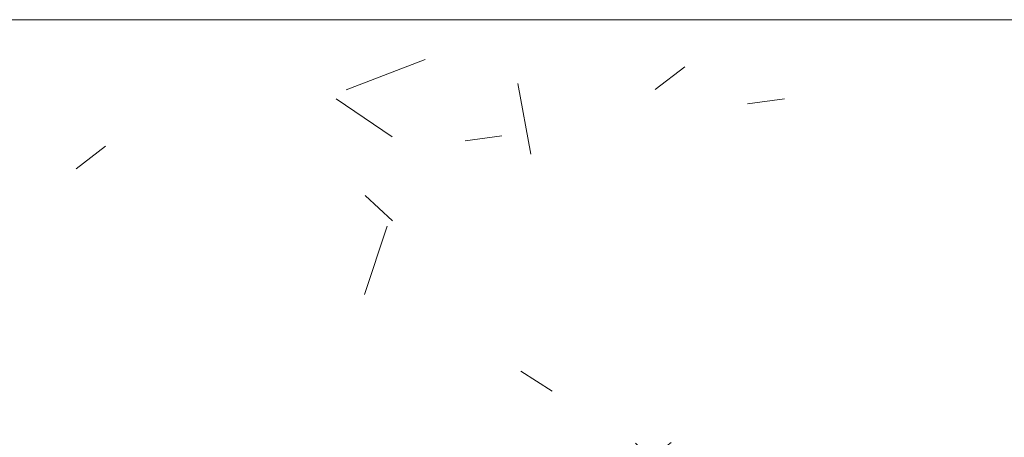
# Model space of a CAD drawing. Header units: millimetres. Extents: x 5980700 to 6194397, y -12939 to 2351883.
# Tile 389 of 587: x 6089505 to 6089726, y 26 to 120. Entities that reach past the tile are written whole.
import ezdxf

# ---------------------------------------------------------------- set-up
doc = ezdxf.new("R2010")
doc.units = ezdxf.units.MM
doc.layers.add('A-FLOR', color=192, linetype='Continuous', lineweight=18)
doc.layers.add('A-FLOR-PATT', color=8, linetype='Continuous', lineweight=18)

# ---------------------------------------------------------------- blocks, each defined once
blk = doc.blocks.new('BE-PMSa-MOD-ARQ-CONEXAODOFUTURO-EX-000-R_rvt-2-PLANTA DE CAIMENTO DE PISOS - 1 PAV_')
at = {"layer": 'A-FLOR-PATT', "lineweight": 5}
h = blk.add_hatch(dxfattribs=at)
h.set_pattern_fill('FP_192', color=71, style=0, pattern_type=2)
h.set_pattern_definition([(90, (-2708.615, 514.159), (-450, 2.755455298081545e-14), []), (180, (-2708.615, 514.159), (-5.510910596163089e-14, -450), [])])
h.paths.add_polyline_path([(-3061.114845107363, 120.3896399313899), (-3051.114845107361, 120.3896399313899), (-3051.114845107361, 760.3896399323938), (-3061.114845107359, 760.3896399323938), (-3061.114845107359, 771.3896399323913), (-3081.11991173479, 771.3896399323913), (-3081.11991173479, 660.3896399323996), (-3100.119911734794, 660.3896399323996), (-3100.119911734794, 790.3896399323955), (-3061.114845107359, 790.3896399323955), (-3061.114845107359, 800.3896399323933), (-3051.114845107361, 800.3896399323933), (-3051.114845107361, 840.3896399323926), (-3021.114845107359, 840.3896399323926), (-3021.114845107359, 800.3896399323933), (-3011.114845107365, 800.3896399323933), (-3011.114845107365, 790.3896399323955), (-2972.10977847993, 790.3896399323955), (-2972.10977847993, 660.3896399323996), (-2991.10977847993, 660.3896399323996), (-2992.114845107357, 771.3896399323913), (-3011.114845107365, 771.3896399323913), (-3011.114845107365, 760.3896399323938), (-3021.114845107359, 760.3896399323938), (-3021.114845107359, 120.3896399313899), (-2321.114845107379, 120.38963993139), (-2321.114845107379, 135.3896399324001), (-2271.114845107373, 135.3896399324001), (-2271.114845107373, 120.3896399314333), (-1788.614845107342, 120.3896399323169), (-1788.614845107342, 1828.640541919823), (-3156.11484510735, 1828.640541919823), (-3156.11484510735, 120.3896399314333), (-3111.11484510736, 120.3896399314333), (-3111.11484510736, 135.3896399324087), (-3061.114845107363, 135.3896399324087)])
h.paths.add_polyline_path([(-2385.405754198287, 1209.818154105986), (-2494.67406530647, 1210.968425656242), (-2513.441901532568, 1213.826982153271), (-2533.617734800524, 1219.299263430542), (-2552.767718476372, 1227.020742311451), (-2572.598511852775, 1237.934278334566), (-2596.182046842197, 1256.218682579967), (-2611.756813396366, 1272.471553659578), (-2623.984628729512, 1288.809522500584), (-2634.924497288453, 1307.873240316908), (-2642.997398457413, 1326.996886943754), (-2648.820865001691, 1346.916379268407), (-2653.364776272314, 1385.486267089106), (-2652.214504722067, 1799.158994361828), (-1932.864913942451, 1798.111721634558), (-1934.015185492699, 1368.508865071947), (-1936.873741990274, 1349.741028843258), (-1942.346023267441, 1329.565195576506), (-1950.067502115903, 1310.415211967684), (-1960.981038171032, 1290.584418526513), (-1979.476394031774, 1266.776786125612), (-1995.518314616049, 1251.426116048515), (-2011.856290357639, 1239.198296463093), (-2030.920000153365, 1228.258433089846), (-2050.043646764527, 1220.18553192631), (-2069.963139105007, 1214.362065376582), (-2108.533026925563, 1209.818154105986), (-2301.77352173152, 1209.818154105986)])
h.paths.add_polyline_path([(-2477.696663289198, 1215.248329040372), (-2478.707222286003, 1215.869540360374), (-2481.621891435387, 1215.495511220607)])
h.paths.add_polyline_path([(-2477.696663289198, 1217.373753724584), (-2477.696663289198, 1217.922630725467), (-2478.601607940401, 1217.418295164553)])
h.paths.add_polyline_path([(-2477.696663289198, 1216.522428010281), (-2477.696663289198, 1217.373753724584), (-2481.267902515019, 1216.640651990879)])
h.paths.add_polyline_path([(-2486.166268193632, 1217.790628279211), (-2488.743123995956, 1218.204088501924), (-2487.626071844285, 1217.86247991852)])
h.paths.add_polyline_path([(-2082.560126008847, 1219.247246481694), (-2063.880831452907, 1223.351276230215), (-2077.389146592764, 1220.869054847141), (-2082.446150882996, 1219.285498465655)])
h.paths.add_polyline_path([(-2600.209048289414, 1270.129862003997), (-2610.318473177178, 1282.855912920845), (-2606.494505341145, 1277.552102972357), (-2600.230697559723, 1270.153270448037)])
h.paths.add_polyline_path([(-2585.479272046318, 1256.261601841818), (-2596.365847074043, 1267.143696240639), (-2593.660653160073, 1263.568418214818), (-2585.645466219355, 1256.402757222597)])
h.paths.add_polyline_path([(-2569.213826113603, 1244.238721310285), (-2581.107200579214, 1253.625674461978), (-2578.064582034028, 1250.457326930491), (-2569.933853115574, 1244.717610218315)])
h.paths.add_polyline_path([(-2542.382742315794, 1230.109776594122), (-2555.567367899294, 1237.116035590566), (-2554.304913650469, 1235.563275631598), (-2542.885728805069, 1230.326467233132)])
h.paths.add_polyline_path([(-2034.649451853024, 1234.303316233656), (-2019.671442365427, 1243.056734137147), (-2030.856846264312, 1236.97880872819), (-2034.105931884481, 1234.686742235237)])
h.paths.add_polyline_path([(-2053.302534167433, 1226.502938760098), (-2037.770522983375, 1233.315533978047), (-2049.805317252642, 1228.430575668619), (-2053.035444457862, 1226.650156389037)])
h.paths.add_polyline_path([(-2029.460233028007, 1236.110069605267), (-2021.413321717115, 1240.785904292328), (-2029.442440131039, 1236.119169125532)])
h.paths.add_polyline_path([(-1985.740838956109, 1329.465160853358), (-1983.190975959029, 1331.20294935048), (-1984.448311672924, 1330.230550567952), (-1985.55232971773, 1329.576789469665)])
h.paths.add_polyline_path([(-1986.011866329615, 1323.496216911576), (-1985.196751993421, 1322.730366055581), (-1986.094555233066, 1322.739353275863)])
h.paths.add_polyline_path([(-1999.17087410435, 1303.194681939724), (-1997.2370520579, 1300.723855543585), (-2002.359454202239, 1298.686025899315), (-1999.489666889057, 1302.83380980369)])
h.paths.add_polyline_path([(-2010.217714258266, 1292.558936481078), (-2014.480092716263, 1289.727775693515), (-2013.238608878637, 1288.302829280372), (-2009.70505890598, 1291.768410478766)])
h.paths.add_polyline_path([(-2016.934354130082, 1285.736636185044), (-2017.839468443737, 1287.106963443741), (-2019.880274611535, 1286.699588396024), (-2018.839280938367, 1285.290387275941), (-2017.120664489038, 1285.692991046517)])
h.paths.add_polyline_path([(-2037.197033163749, 1267.560721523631), (-2042.49597852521, 1264.949931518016), (-2041.044355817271, 1267.323389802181), (-2038.819816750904, 1267.917308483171)])
h.paths.add_polyline_path([(-2045.098100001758, 1270.695217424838), (-2042.49597852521, 1275.057467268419), (-2045.439065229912, 1274.271782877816), (-2048.551302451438, 1273.278130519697), (-2047.090147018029, 1272.794656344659), (-2045.439065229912, 1271.561042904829)])
h.paths.add_polyline_path([(-2065.298357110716, 1261.472472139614), (-2067.027447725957, 1260.090729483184), (-2065.354163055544, 1260.351172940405)])
h.paths.add_polyline_path([(-2062.822545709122, 1266.350255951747), (-2057.822252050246, 1267.765776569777), (-2057.822252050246, 1268.574891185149), (-2058.395226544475, 1269.868988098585), (-2054.520052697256, 1273.640267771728), (-2055.220535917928, 1274.239021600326), (-2056.343306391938, 1275.32056883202), (-2060.645077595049, 1271.268401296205), (-2059.537463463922, 1271.063836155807), (-2062.755643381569, 1266.549115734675)])
h.paths.add_polyline_path([(-2066.024810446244, 1265.245595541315), (-2066.024810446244, 1262.900282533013), (-2067.027447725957, 1262.003603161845), (-2065.203360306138, 1261.534719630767), (-2062.104395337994, 1264.616876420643), (-2063.351178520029, 1265.245595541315), (-2063.711326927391, 1266.043659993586), (-2065.550969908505, 1265.40905263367)])
h.paths.add_polyline_path([(-2065.210598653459, 1267.274529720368), (-2065.210598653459, 1269.687649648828), (-2068.749299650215, 1267.835220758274), (-2065.550969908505, 1267.328459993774)])
h.paths.add_polyline_path([(-2076.352072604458, 1260.868781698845), (-2072.182003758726, 1260.868781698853), (-2070.411218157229, 1263.783445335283), (-2065.210598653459, 1267.274529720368), (-2068.45025263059, 1266.678302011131), (-2068.749299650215, 1267.835220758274), (-2076.311618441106, 1262.787586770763), (-2076.092766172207, 1262.695778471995)])
h.paths.add_polyline_path([(-2101.257883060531, 1242.108587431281), (-2074.989097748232, 1246.259658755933), (-2051.282296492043, 1254.553749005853), (-2037.754781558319, 1261.220955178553), (-2020.310723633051, 1272.991598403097), (-2005.490591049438, 1286.285470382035), (-1997.699132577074, 1295.230027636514), (-1986.238142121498, 1311.600876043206), (-1977.995940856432, 1327.272039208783), (-1971.469536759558, 1345.134692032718), (-1967.4985743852, 1362.201384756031), (-1965.742905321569, 1378.284486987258), (-1966.86839724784, 1378.118265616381), (-1969.205306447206, 1369.156972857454), (-1968.456233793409, 1368.065475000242), (-1970.604800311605, 1364.285350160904), (-1971.583910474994, 1364.144090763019), (-1974.169945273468, 1358.451519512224), (-1977.714465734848, 1353.075655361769), (-1976.676781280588, 1351.715792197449), (-1972.617144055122, 1355.947862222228), (-1971.794189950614, 1355.661244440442), (-1969.781314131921, 1358.386849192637), (-1973.358730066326, 1349.986799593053), (-1973.358730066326, 1349.742312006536), (-1972.745116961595, 1348.620988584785), (-1976.191948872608, 1339.06831262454), (-1979.134245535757, 1335.099132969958), (-1981.095831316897, 1334.169196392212), (-1981.095831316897, 1339.256395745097), (-1982.042071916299, 1339.40947422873), (-1984.300262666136, 1336.763749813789), (-1986.248129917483, 1334.071764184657), (-1985.315838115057, 1333.637814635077), (-1984.458201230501, 1333.637814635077), (-1986.217635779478, 1330.959531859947), (-1989.781597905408, 1328.576218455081), (-1989.337710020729, 1325.45135236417), (-1985.993920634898, 1329.154876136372), (-1985.55232971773, 1328.404820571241), (-1986.175633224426, 1325.584541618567), (-1984.448311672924, 1327.637175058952), (-1983.531970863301, 1326.957940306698), (-1988.300257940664, 1322.275104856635), (-1989.781597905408, 1322.489197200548), (-1990.669972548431, 1322.081489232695), (-1993.670908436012, 1317.650989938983), (-1995.866106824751, 1316.820626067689), (-1995.866106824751, 1314.112330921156), (-1991.567297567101, 1315.625908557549), (-1988.781726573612, 1317.560638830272), (-1991.573527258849, 1313.959319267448), (-1991.576189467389, 1312.592637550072), (-1997.193717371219, 1304.792685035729), (-2006.969637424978, 1297.111660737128), (-2010.998278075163, 1296.87058749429), (-2011.283304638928, 1294.929710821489), (-2014.009268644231, 1293.674927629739), (-2009.318441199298, 1293.039932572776), (-2006.961267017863, 1294.112457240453), (-2005.775437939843, 1293.583724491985), (-2005.775437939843, 1291.518149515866), (-2004.777982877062, 1291.768410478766), (-2007.007336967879, 1288.677704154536), (-2009.318441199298, 1288.266765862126), (-2012.037773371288, 1288.522634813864), (-2013.672997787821, 1287.160244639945), (-2014.026177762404, 1286.231266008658), (-2018.839280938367, 1284.283823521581), (-2019.861647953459, 1282.710133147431), (-2017.839468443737, 1282.540732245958), (-2013.949506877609, 1283.907405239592), (-2014.014366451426, 1281.164908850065), (-2015.090040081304, 1280.328357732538), (-2026.025034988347, 1274.761583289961), (-2028.68532392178, 1272.991598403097), (-2029.311900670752, 1271.788868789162), (-2028.53730509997, 1271.269004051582), (-2033.039868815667, 1268.595802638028), (-2033.771857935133, 1269.159614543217), (-2036.217310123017, 1269.159614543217), (-2033.771857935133, 1271.079977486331), (-2035.629067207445, 1271.403304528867), (-2038.071023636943, 1271.859411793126), (-2038.461734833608, 1271.835372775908), (-2040.385987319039, 1270.21187522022), (-2041.309287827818, 1269.662975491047), (-2044.282382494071, 1268.646576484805), (-2046.410641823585, 1270.883625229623), (-2049.607524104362, 1270.325756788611), (-2050.033026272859, 1269.602491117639), (-2047.090147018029, 1268.346741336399), (-2050.865522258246, 1266.797149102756), (-2052.603626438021, 1266.434433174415), (-2057.907121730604, 1261.294097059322), (-2060.474703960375, 1260.344721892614), (-2068.29066351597, 1257.742209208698), (-2072.195619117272, 1258.591187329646), (-2074.469517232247, 1257.753722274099), (-2077.022368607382, 1260.820498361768), (-2082.761014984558, 1259.45817597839), (-2085.376661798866, 1257.81157915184), (-2087.232279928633, 1258.619929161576), (-2086.881232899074, 1261.122462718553), (-2091.091994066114, 1259.745007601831), (-2090.909593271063, 1258.619929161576), (-2097.224943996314, 1257.175148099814), (-2100.040584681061, 1256.356742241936), (-2100.304326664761, 1255.522836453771), (-2102.671216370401, 1254.435178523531), (-2104.757513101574, 1255.483089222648), (-2108.533026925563, 1255.291145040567), (-2108.532940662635, 1252.454629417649), (-2100.662309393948, 1253.432346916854), (-2098.74092597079, 1251.621364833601), (-2098.538726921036, 1251.675186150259), (-2095.592052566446, 1253.432346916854), (-2097.124365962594, 1254.517098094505), (-2085.245502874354, 1255.075280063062), (-2085.245502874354, 1252.933898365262), (-2089.041202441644, 1251.747326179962), (-2085.245502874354, 1249.586500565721), (-2092.459903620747, 1247.877179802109), (-2097.136337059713, 1248.913496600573), (-2101.443416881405, 1250.227805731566), (-2101.4861124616, 1250.332797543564), (-2104.929092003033, 1251.645184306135), (-2108.533026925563, 1250.332797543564), (-2108.533026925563, 1242.473705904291)])
h.paths.add_polyline_path([(-2477.696663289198, 1248.875312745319), (-2477.696663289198, 1249.951062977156), (-2478.891897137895, 1249.118011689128)])
h.paths.add_polyline_path([(-2495.720368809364, 1260.277374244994), (-2498.059536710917, 1259.688216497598), (-2496.826857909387, 1259.688216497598), (-2496.360625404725, 1259.936375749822)])
h.paths.add_polyline_path([(-2517.198736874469, 1260.56345831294), (-2519.99770862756, 1261.712181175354), (-2519.216795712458, 1260.863032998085), (-2518.533944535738, 1260.761665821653)])
h.paths.add_polyline_path([(-2535.373757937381, 1264.950981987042), (-2533.814286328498, 1265.806610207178), (-2535.01086572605, 1265.806610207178), (-2535.297832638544, 1265.129998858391)])
h.paths.add_polyline_path([(-2547.902016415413, 1272.910526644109), (-2544.930173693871, 1271.000908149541), (-2545.880019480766, 1272.766426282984), (-2546.820587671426, 1272.833457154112)])
h.paths.add_polyline_path([(-2582.251883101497, 1295.895512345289), (-2577.042795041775, 1292.538573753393), (-2576.545114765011, 1293.125308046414), (-2577.751080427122, 1295.895512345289), (-2585.646606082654, 1299.767399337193), (-2582.463302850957, 1296.13664936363)])
h.paths.add_polyline_path([(-2589.869940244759, 1310.141500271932), (-2585.963054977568, 1307.340931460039), (-2585.226527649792, 1308.248809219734), (-2588.207083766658, 1310.673724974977), (-2588.816374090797, 1311.367223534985), (-2589.78324481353, 1310.242362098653)])
h.paths.add_polyline_path([(-2597.592707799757, 1316.257969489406), (-2590.191331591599, 1309.677347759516), (-2590.191331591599, 1310.563576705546), (-2594.564858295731, 1316.257969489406), (-2595.735742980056, 1315.351682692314)])
h.paths.add_polyline_path([(-2598.404424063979, 1320.693153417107), (-2596.293896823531, 1320.693153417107), (-2597.349434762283, 1321.068025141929)])
h.paths.add_polyline_path([(-2603.441542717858, 1335.498170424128), (-2603.065711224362, 1332.696711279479), (-2600.214130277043, 1330.313454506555), (-2600.214130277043, 1331.594398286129), (-2601.855949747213, 1332.696711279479), (-2602.313533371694, 1333.50517969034)])
h.paths.add_polyline_path([(-2477.696663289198, 1242.473705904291), (-2477.696663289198, 1248.875312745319), (-2482.00864201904, 1249.118011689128), (-2483.24217170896, 1249.698056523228), (-2490.440285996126, 1249.365105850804), (-2482.496771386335, 1251.282385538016), (-2477.696663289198, 1251.294735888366), (-2477.696663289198, 1255.291145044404), (-2481.709060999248, 1255.291145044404), (-2482.263410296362, 1256.342370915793), (-2487.283260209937, 1256.607055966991), (-2487.283260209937, 1259.005845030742), (-2494.001528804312, 1258.646488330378), (-2494.243663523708, 1257.854050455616), (-2497.015240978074, 1258.125844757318), (-2498.91830454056, 1258.646488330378), (-2500.779650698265, 1258.646488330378), (-2502.270287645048, 1259.688216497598), (-2504.238014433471, 1258.999604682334), (-2507.053541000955, 1260.667170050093), (-2508.774623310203, 1260.831165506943), (-2508.28731623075, 1262.970235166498), (-2508.039137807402, 1263.783445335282), (-2523.129242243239, 1268.45270255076), (-2525.712986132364, 1268.595935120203), (-2527.059826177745, 1269.967192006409), (-2532.639903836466, 1269.406412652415), (-2529.976181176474, 1267.779322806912), (-2529.961775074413, 1265.775328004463), (-2525.150879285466, 1265.806610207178), (-2525.115171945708, 1266.474671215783), (-2521.395164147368, 1266.201362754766), (-2520.600951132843, 1264.873473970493), (-2519.76022220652, 1264.062454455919), (-2516.997364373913, 1263.178130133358), (-2513.966977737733, 1261.825736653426), (-2511.729684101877, 1261.766492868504), (-2512.40283933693, 1259.736450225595), (-2515.320060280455, 1259.784294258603), (-2517.064347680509, 1259.409134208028), (-2517.198736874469, 1258.955268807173), (-2520.734602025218, 1261.088346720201), (-2519.175935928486, 1258.179712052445), (-2518.533944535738, 1257.871480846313), (-2513.70021302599, 1257.689736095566), (-2514.006080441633, 1256.080285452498), (-2515.412821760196, 1255.1539694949), (-2512.40283933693, 1253.171741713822), (-2518.533944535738, 1253.010908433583), (-2517.064347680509, 1252.097279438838), (-2519.392755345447, 1251.708643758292), (-2522.841066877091, 1253.690669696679), (-2524.712103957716, 1256.399629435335), (-2524.047038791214, 1256.556370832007), (-2521.769652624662, 1257.002672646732), (-2524.645101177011, 1258.361617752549), (-2528.091320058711, 1258.062962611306), (-2530.458294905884, 1257.112556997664), (-2535.037105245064, 1260.688258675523), (-2533.835056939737, 1261.401551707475), (-2537.520126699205, 1264.139800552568), (-2535.373757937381, 1264.950981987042), (-2539.074725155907, 1267.123863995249), (-2542.588400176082, 1266.34370556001), (-2539.450159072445, 1263.783445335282), (-2540.647648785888, 1263.783445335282), (-2545.843756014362, 1266.865845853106), (-2550.388092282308, 1272.326761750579), (-2548.685143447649, 1272.766873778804), (-2547.923941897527, 1272.951006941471), (-2550.388092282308, 1275.401323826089), (-2556.121366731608, 1278.039529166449), (-2557.418582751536, 1278.520191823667), (-2559.00904460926, 1277.356280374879), (-2565.717606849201, 1282.913767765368), (-2568.379545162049, 1283.586246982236), (-2565.717606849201, 1280.060953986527), (-2569.501039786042, 1281.746288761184), (-2571.9698162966, 1281.746288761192), (-2578.899554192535, 1288.020562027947), (-2578.045470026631, 1288.737595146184), (-2578.563728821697, 1289.991332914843), (-2585.08830526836, 1297.564098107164), (-2591.316045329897, 1302.266491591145), (-2594.76896190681, 1307.935012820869), (-2596.739678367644, 1311.760669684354), (-2599.157505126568, 1317.791005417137), (-2600.417703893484, 1320.642210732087), (-2598.430796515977, 1319.315302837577), (-2599.157505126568, 1323.644164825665), (-2600.53377658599, 1322.757128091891), (-2601.052351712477, 1322.757128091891), (-2603.702812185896, 1327.31459900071), (-2602.900122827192, 1328.038637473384), (-2604.169310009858, 1331.223757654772), (-2605.769334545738, 1330.531962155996), (-2609.892218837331, 1337.209436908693), (-2607.565351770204, 1334.733137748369), (-2606.494912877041, 1335.507317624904), (-2605.557529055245, 1337.129415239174), (-2604.854257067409, 1337.81540555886), (-2605.557529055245, 1338.968962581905), (-2605.557529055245, 1340.970306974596), (-2609.892218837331, 1345.134529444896), (-2609.93075342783, 1347.350032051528), (-2612.206465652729, 1350.949323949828), (-2613.262060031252, 1358.02093307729), (-2612.206465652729, 1358.163612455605), (-2612.693835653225, 1359.418306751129), (-2616.746418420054, 1367.258913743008), (-2615.311417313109, 1367.258913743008), (-2620.709224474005, 1385.486267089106), (-2620.387572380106, 1373.088363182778), (-2616.923271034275, 1351.942336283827), (-2608.417297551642, 1327.716430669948), (-2602.504237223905, 1315.601217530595), (-2590.191331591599, 1297.263963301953), (-2576.828842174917, 1282.372342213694), (-2567.952902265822, 1274.652372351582), (-2552.085389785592, 1263.494523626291), (-2535.910890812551, 1254.949180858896), (-2518.04823808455, 1248.422776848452), (-2499.915851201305, 1244.273777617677), (-2484.898443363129, 1242.696145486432), (-2481.476924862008, 1242.590465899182)])
h.paths.add_polyline_path([(-2489.717007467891, 1246.983979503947), (-2489.717007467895, 1248.158507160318), (-2487.831453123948, 1247.799544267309), (-2489.280229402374, 1246.99245233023)])
h.paths.add_polyline_path([(-2082.053874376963, 1247.432297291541), (-2082.896699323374, 1248.244203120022), (-2081.289634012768, 1247.710884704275)])
h.paths.add_polyline_path([(-2502.781548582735, 1250.551709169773), (-2510.183331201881, 1257.191049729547), (-2506.943103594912, 1258.007719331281), (-2502.651480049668, 1253.618202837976), (-2499.691193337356, 1251.596698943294), (-2495.420730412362, 1251.543975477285), (-2494.55882629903, 1250.12364516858), (-2501.058837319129, 1250.288313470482), (-2502.651480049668, 1250.531822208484)])
h.paths.add_polyline_path([(-2498.368368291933, 1247.917391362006), (-2507.053541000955, 1249.398652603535), (-2505.486905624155, 1250.082163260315), (-2504.120709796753, 1250.678498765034), (-2498.90407002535, 1249.052411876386)])
h.paths.add_polyline_path([(-2095.699343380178, 1248.857082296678), (-2091.820967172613, 1250.227805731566), (-2092.862853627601, 1249.951062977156), (-2094.767229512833, 1249.216581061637)])
h.paths.add_polyline_path([(-2513.317847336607, 1250.284872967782), (-2517.064347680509, 1252.097279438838), (-2513.23452321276, 1250.311970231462)])
h.paths.add_polyline_path([(-2076.707114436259, 1250.842012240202), (-2077.022368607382, 1251.940281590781), (-2075.998925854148, 1251.428014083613)])
h.paths.add_polyline_path([(-1993.176621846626, 1262.973882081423), (-1981.433656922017, 1275.840481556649), (-1990.190458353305, 1266.817080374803), (-1993.139242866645, 1263.021988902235)])
h.paths.add_polyline_path([(-1993.176621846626, 1262.973882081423), (-1991.864873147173, 1263.153523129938), (-1993.116735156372, 1263.021988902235)])
h.paths.add_polyline_path([(-2489.936941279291, 1251.81782259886), (-2499.655460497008, 1254.003273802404), (-2490.115540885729, 1255.694747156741), (-2488.843866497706, 1255.694747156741), (-2486.699571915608, 1256.342370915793), (-2485.015642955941, 1254.61737580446), (-2486.070492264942, 1253.726819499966), (-2489.839874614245, 1251.874613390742)])
h.paths.add_polyline_path([(-2070.652397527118, 1252.635179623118), (-2069.973550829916, 1254.117541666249), (-2067.936694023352, 1253.458990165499), (-2070.070555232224, 1252.811681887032)])
h.paths.add_polyline_path([(-2003.290915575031, 1252.952339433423), (-1992.350885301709, 1262.064740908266), (-1993.200031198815, 1261.940975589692), (-2002.600089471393, 1253.566939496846)])
h.paths.add_polyline_path([(-2075.689228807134, 1255.418399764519), (-2075.580046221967, 1256.733989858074), (-2071.709029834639, 1257.400816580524), (-2071.709029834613, 1256.041244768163), (-2075.580046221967, 1255.435485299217)])
h.paths.add_polyline_path([(-2076.410868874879, 1252.966539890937), (-2077.62546075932, 1254.533319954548), (-2075.044198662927, 1254.998170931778), (-2075.044198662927, 1253.79394421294), (-2075.998925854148, 1253.215936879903)])
h.paths.add_polyline_path([(-2480.808769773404, 1253.178575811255), (-2482.263410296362, 1254.491571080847), (-2481.353758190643, 1254.61737580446)])
h.paths.add_polyline_path([(-2097.124365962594, 1254.517098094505), (-2097.224943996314, 1255.930330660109), (-2096.435289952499, 1255.09195010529)])
h.paths.add_polyline_path([(-2066.341518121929, 1254.965115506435), (-2067.027447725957, 1256.006312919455), (-2065.826532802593, 1255.60631420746)])
h.paths.add_polyline_path([(-2502.442404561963, 1254.977030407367), (-2502.651480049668, 1256.40308812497), (-2501.187634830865, 1255.231935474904)])
h.paths.add_polyline_path([(-2108.533026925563, 1256.865098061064), (-2105.696875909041, 1258.529418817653), (-2108.533026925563, 1258.439051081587), (-2108.533026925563, 1257.117808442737)])
h.paths.add_polyline_path([(-2477.696663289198, 1256.865098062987), (-2477.696663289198, 1258.439051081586), (-2480.549271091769, 1258.439051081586)])
h.paths.add_polyline_path([(-2061.553781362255, 1257.03001485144), (-2061.553781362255, 1258.292292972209), (-2060.474703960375, 1257.353801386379)])
h.paths.add_polyline_path([(-2104.757513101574, 1257.117808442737), (-2101.199592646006, 1257.222088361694), (-2101.199592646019, 1258.77823602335), (-2105.634634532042, 1258.439051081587), (-2104.826740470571, 1257.222088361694)])
h.paths.add_polyline_path([(-2489.167676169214, 1257.801020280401), (-2491.603476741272, 1258.646488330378), (-2489.534783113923, 1258.646488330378)])
h.paths.add_polyline_path([(-2507.134643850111, 1258.277094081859), (-2507.816138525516, 1259.648078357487), (-2507.053541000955, 1258.817138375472)])
h.paths.add_polyline_path([(-2041.644814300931, 1263.103449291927), (-2038.819816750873, 1265.758578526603), (-2038.11838608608, 1264.949931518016), (-2041.553579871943, 1263.151220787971)])
h.paths.add_polyline_path([(-2043.191994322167, 1261.055863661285), (-2040.52983258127, 1263.369920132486), (-2041.044355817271, 1262.231851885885)])
h.paths.add_polyline_path([(-2511.754385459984, 1261.922613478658), (-2513.966977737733, 1263.335611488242), (-2512.075100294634, 1263.404534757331)])
h.paths.add_polyline_path([(-2051.508802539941, 1262.26090895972), (-2052.771829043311, 1263.052588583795), (-2048.694527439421, 1265.418321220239), (-2047.744173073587, 1264.510878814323), (-2051.282296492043, 1262.396282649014)])
h.paths.add_polyline_path([(-2543.038542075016, 1263.013989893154), (-2545.138827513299, 1265.157870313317), (-2543.218638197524, 1263.783445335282), (-2543.081961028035, 1263.199496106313)])
h.paths.add_polyline_path([(-2517.722302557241, 1263.788245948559), (-2516.448279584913, 1265.461061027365), (-2515.320060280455, 1264.477898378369), (-2517.508226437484, 1263.849704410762)])
h.paths.add_polyline_path([(-2557.418582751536, 1272.786617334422), (-2559.417878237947, 1272.786617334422), (-2562.354227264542, 1276.180156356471), (-2557.536748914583, 1274.146957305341)])
h.paths.add_polyline_path([(-2554.155335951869, 1270.038709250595), (-2557.418582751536, 1272.786617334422), (-2554.103770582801, 1272.214978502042), (-2553.556003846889, 1270.133806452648)])
h.paths.add_polyline_path([(-2547.923941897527, 1265.760113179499), (-2553.556003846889, 1269.214708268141), (-2552.254968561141, 1269.121338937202), (-2548.685143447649, 1266.631489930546)])
h.paths.add_polyline_path([(-2527.742311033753, 1266.201566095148), (-2526.939704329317, 1267.825465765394), (-2525.548675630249, 1266.429606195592), (-2526.939704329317, 1266.285001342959)])
h.paths.add_polyline_path([(-2053.972628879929, 1269.158844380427), (-2050.865522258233, 1269.70804904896), (-2051.943831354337, 1271.019980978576), (-2053.871628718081, 1269.251497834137)])
h.paths.add_polyline_path([(-2601.11818939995, 1269.304125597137), (-2601.24195396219, 1270.153270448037), (-2601.22196926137, 1269.414645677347)])
h.paths.add_polyline_path([(-2550.22569626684, 1272.484282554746), (-2552.254968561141, 1274.692182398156), (-2551.043775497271, 1274.437146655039), (-2550.388092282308, 1272.871943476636)])
h.paths.add_polyline_path([(-2049.326061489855, 1272.928230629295), (-2050.155465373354, 1274.406174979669), (-2050.493506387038, 1273.08367042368), (-2049.607524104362, 1272.965706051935)])
h.paths.add_polyline_path([(-2033.612564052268, 1273.91064425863), (-2034.259455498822, 1275.800799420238), (-2035.934376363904, 1274.134146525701), (-2033.903204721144, 1273.938621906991)])
h.paths.add_polyline_path([(-2531.836535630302, 1274.348538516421), (-2530.424514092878, 1275.702728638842), (-2531.429067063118, 1275.702728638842), (-2531.710614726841, 1274.767026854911)])
h.paths.add_polyline_path([(-2046.526632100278, 1278.29499804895), (-2044.207800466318, 1279.113658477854), (-2045.46573811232, 1280.169296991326), (-2046.473552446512, 1278.388774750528)])
h.paths.add_polyline_path([(-2052.476994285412, 1275.320568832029), (-2050.033026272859, 1276.848085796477), (-2047.744173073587, 1277.316990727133), (-2047.744173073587, 1278.335985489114), (-2049.312289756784, 1278.388774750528), (-2050.155525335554, 1280.169296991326), (-2053.448920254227, 1276.580437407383), (-2052.757095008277, 1275.683652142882)])
h.paths.add_polyline_path([(-2023.981150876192, 1277.074854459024), (-2018.803298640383, 1281.538549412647), (-2019.508862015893, 1281.538549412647), (-2023.223544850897, 1278.217993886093), (-2023.885039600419, 1277.219875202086)])
h.paths.add_polyline_path([(-2032.342006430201, 1280.334549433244), (-2029.671348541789, 1279.01495504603), (-2027.239157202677, 1280.582982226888), (-2021.160127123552, 1284.908334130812), (-2023.981150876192, 1283.955484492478), (-2029.671348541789, 1280.803705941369), (-2030.314786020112, 1281.877017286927), (-2032.260299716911, 1280.396718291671)])
h.paths.add_polyline_path([(-2036.338329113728, 1277.443465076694), (-2032.260299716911, 1281.63235451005), (-2032.260299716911, 1285.779318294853), (-2034.223247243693, 1284.359491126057), (-2036.518071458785, 1286.104296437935), (-2038.160433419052, 1284.643051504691), (-2036.531454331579, 1284.158901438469), (-2038.160433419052, 1282.407972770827), (-2035.585104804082, 1282.512965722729), (-2034.697044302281, 1280.334549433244), (-2036.595500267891, 1278.851658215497), (-2038.160433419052, 1278.219914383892)])
h.paths.add_polyline_path([(-1979.308361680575, 1277.703658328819), (-1969.075691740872, 1292.005267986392), (-1976.6724344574, 1282.075729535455), (-1979.064469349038, 1278.10818946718)])
h.paths.add_polyline_path([(-2566.450165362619, 1285.174213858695), (-2572.296981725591, 1288.020562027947), (-2569.297682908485, 1285.665137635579), (-2566.843409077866, 1285.244476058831)])
h.paths.add_polyline_path([(-2550.388092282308, 1278.963294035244), (-2547.728638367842, 1279.905920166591), (-2549.067884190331, 1281.20344034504), (-2550.621607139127, 1280.941463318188), (-2561.124056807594, 1287.253680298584), (-2562.354227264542, 1286.226865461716), (-2562.828485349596, 1285.338801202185), (-2564.65419758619, 1284.107372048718), (-2559.847370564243, 1281.874596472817), (-2551.697786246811, 1279.391949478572)])
h.paths.add_polyline_path([(-2541.123230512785, 1279.15848918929), (-2535.297787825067, 1279.505739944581), (-2539.074725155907, 1282.883548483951), (-2541.53082293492, 1280.886175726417), (-2543.606686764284, 1279.666861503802), (-2541.53082293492, 1279.24192480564)])
h.paths.add_polyline_path([(-2552.609804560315, 1280.450692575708), (-2554.513337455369, 1282.48249578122), (-2552.929751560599, 1281.874596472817), (-2552.617228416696, 1280.483731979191)])
h.paths.add_polyline_path([(-2545.854682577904, 1282.364474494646), (-2545.138827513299, 1283.793561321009), (-2546.315580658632, 1283.289660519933), (-2545.882943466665, 1282.421204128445)])
h.paths.add_polyline_path([(-2040.994701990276, 1283.151092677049), (-2039.058777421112, 1284.901399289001), (-2041.272788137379, 1286.555155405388), (-2043.855555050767, 1286.194866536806), (-2043.855555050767, 1284.97311591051), (-2043.191994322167, 1283.804142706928), (-2042.49597852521, 1283.172826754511), (-2041.044355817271, 1283.151811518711)])
h.paths.add_polyline_path([(-2043.855555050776, 1283.192509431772), (-2045.439065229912, 1284.592128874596), (-2045.439065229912, 1283.278133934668), (-2045.043756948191, 1283.256758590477)])
h.paths.add_polyline_path([(-2040.385939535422, 1290.03994511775), (-2033.979686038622, 1290.895461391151), (-2033.001763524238, 1293.672457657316), (-2034.982815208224, 1294.035728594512), (-2036.279506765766, 1295.321902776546), (-2040.371906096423, 1290.057395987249)])
h.paths.add_polyline_path([(-2579.690937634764, 1291.597614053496), (-2582.205250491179, 1292.796141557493), (-2579.940161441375, 1291.80720430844)])
h.paths.add_polyline_path([(-1968.090556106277, 1291.91161790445), (-1967.130492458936, 1292.981054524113), (-1968.053911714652, 1292.005267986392)])
h.paths.add_polyline_path([(-2628.87833306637, 1311.600876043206), (-2634.752354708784, 1326.758557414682), (-2634.338245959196, 1323.774835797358), (-2629.004273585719, 1311.863298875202)])
h.paths.add_polyline_path([(-2618.94387627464, 1293.96943344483), (-2626.204121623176, 1307.810086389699), (-2624.83199558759, 1303.856486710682), (-2619.593792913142, 1294.998970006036)])
h.paths.add_polyline_path([(-2007.153224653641, 1294.198046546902), (-2009.008543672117, 1294.74862804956), (-2006.306620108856, 1295.221621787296)])
h.paths.add_polyline_path([(-2010.998278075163, 1296.87058749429), (-2010.998278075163, 1299.360904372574), (-2011.382354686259, 1297.141910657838)])
h.paths.add_polyline_path([(-2561.680504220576, 1297.785187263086), (-2562.876728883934, 1299.679726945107), (-2563.779820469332, 1298.048630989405), (-2562.186278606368, 1297.848657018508)])
h.paths.add_polyline_path([(-2571.308797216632, 1301.262862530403), (-2574.529737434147, 1304.278022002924), (-2577.02193596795, 1302.783855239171), (-2573.756953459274, 1302.199934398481)])
h.paths.add_polyline_path([(-1962.064418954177, 1302.64750019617), (-1954.35928487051, 1318.892695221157), (-1960.162795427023, 1307.615562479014), (-1961.997126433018, 1302.823304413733)])
h.paths.add_polyline_path([(-2589.78324481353, 1303.755414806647), (-2589.341726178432, 1304.897170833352), (-2589.838575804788, 1303.930894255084)])
h.paths.add_polyline_path([(-2561.504629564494, 1304.038216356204), (-2556.407154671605, 1305.532187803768), (-2557.408937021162, 1305.644334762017), (-2560.246206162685, 1305.360409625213), (-2561.489287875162, 1304.054335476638)])
h.paths.add_polyline_path([(-2015.195644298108, 1304.463933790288), (-2013.140647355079, 1305.915044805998), (-2015.544787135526, 1305.936897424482), (-2015.834322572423, 1304.703420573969), (-2015.544787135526, 1304.594852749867)])
h.paths.add_polyline_path([(-2582.111291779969, 1310.231436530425), (-2582.111291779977, 1312.11054112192), (-2582.111291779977, 1313.124557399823), (-2583.551065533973, 1314.001496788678), (-2585.590576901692, 1313.21356427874), (-2583.065805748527, 1311.049559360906)])
h.paths.add_polyline_path([(-2576.12946903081, 1306.233016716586), (-2577.02193596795, 1308.590436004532), (-2578.872944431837, 1309.789066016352), (-2579.690937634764, 1308.565050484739), (-2581.938504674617, 1309.789066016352), (-2579.690937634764, 1306.746138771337), (-2577.449226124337, 1306.24506857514), (-2577.02193596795, 1306.241166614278)])
h.paths.add_polyline_path([(-2000.558088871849, 1311.116415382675), (-2000.938232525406, 1314.80590859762), (-2002.380805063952, 1311.593040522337), (-2000.756175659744, 1311.168213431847)])
h.paths.add_polyline_path([(-2000.912318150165, 1308.626463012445), (-1998.702895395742, 1310.880237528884), (-2000.591688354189, 1310.880237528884)])
h.paths.add_polyline_path([(-2588.796066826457, 1313.850653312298), (-2591.119651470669, 1316.064715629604), (-2590.718156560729, 1314.3513910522), (-2588.816374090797, 1313.855943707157)])
h.paths.add_polyline_path([(-1987.680911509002, 1314.715548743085), (-1984.174556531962, 1321.215983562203), (-1983.456708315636, 1320.976197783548), (-1985.093693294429, 1318.044102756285), (-1987.185657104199, 1315.352712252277)])
h.paths.add_polyline_path([(-2632.775800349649, 1318.530925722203), (-2634.924497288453, 1324.239986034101), (-2634.924497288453, 1323.172766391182), (-2633.214790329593, 1319.479277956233)])
h.paths.add_polyline_path([(-1990.973858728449, 1318.840304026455), (-1988.395269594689, 1320.736607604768), (-1988.470152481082, 1320.142505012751)])
h.paths.add_polyline_path([(-1998.771237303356, 1320.460738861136), (-1995.108366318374, 1322.802669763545), (-1995.896841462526, 1323.677277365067), (-1998.50755900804, 1320.736607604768)])
h.paths.add_polyline_path([(-2593.739315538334, 1320.683098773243), (-2597.349434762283, 1324.039481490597), (-2599.157505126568, 1326.202109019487), (-2601.754629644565, 1327.31459900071), (-2600.214130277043, 1325.040736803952), (-2595.221630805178, 1321.038498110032), (-2593.781251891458, 1320.693153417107)])
h.paths.add_polyline_path([(-2636.67275586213, 1329.961428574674), (-2637.780899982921, 1333.804701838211), (-2636.679991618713, 1329.983174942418)])
h.paths.add_polyline_path([(-1946.367390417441, 1339.774326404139), (-1944.91422994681, 1342.826119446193), (-1946.257771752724, 1340.01842891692)])
h.paths.add_polyline_path([(-1949.576989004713, 1330.281415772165), (-1945.394407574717, 1346.149369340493), (-1948.976030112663, 1333.434525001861)])
h.paths.add_polyline_path([(-2638.802642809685, 1331.613144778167), (-2639.764513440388, 1335.635573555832), (-2638.820149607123, 1331.664794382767)])
h.paths.add_polyline_path([(-2606.498612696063, 1335.507317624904), (-2609.550369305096, 1338.663994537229), (-2608.263843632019, 1338.028887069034), (-2606.668704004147, 1335.750286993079)])
h.paths.add_polyline_path([(-1979.134245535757, 1339.068312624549), (-1976.144010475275, 1344.606723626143), (-1977.134317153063, 1343.87737004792), (-1979.122201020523, 1339.092152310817)])
h.paths.add_polyline_path([(-2639.770286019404, 1340.606773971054), (-2642.876782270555, 1356.358276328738), (-2643.122668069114, 1354.449807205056), (-2639.8316541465, 1340.834071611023)])
h.paths.add_polyline_path([(-2603.940051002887, 1342.946889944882), (-2607.219916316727, 1349.038916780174), (-2606.655097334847, 1346.028088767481), (-2604.743875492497, 1343.859118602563)])
h.paths.add_polyline_path([(-2615.52549755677, 1348.555142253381), (-2617.457649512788, 1355.534561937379), (-2615.904967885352, 1350.18260173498)])
h.paths.add_polyline_path([(-2611.5347539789, 1348.833210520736), (-2614.522220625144, 1353.23033880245), (-2613.240553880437, 1351.853306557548), (-2611.733019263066, 1349.184236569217)])
h.paths.add_polyline_path([(-1986.61288970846, 1348.926743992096), (-1986.114569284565, 1351.136561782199), (-1986.699902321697, 1350.980920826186), (-1986.61288970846, 1348.971838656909)])
h.paths.add_polyline_path([(-1940.377392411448, 1371.078155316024), (-1939.994850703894, 1385.486267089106), (-1940.420513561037, 1385.486267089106), (-1940.103033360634, 1374.536046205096)])
h.paths.add_polyline_path([(-1967.009274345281, 1503.175726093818), (-1966.134708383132, 1511.027971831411), (-1967.009274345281, 1511.027971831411), (-1967.013192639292, 1506.654019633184), (-1968.029737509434, 1504.371678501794)])
h.paths.add_polyline_path([(-2619.22041586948, 1503.175726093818), (-2618.207516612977, 1505.52277581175), (-2619.547605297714, 1507.397417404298), (-2619.361295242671, 1503.804681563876)])
h.paths.add_polyline_path([(-1966.061222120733, 1623.740812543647), (-1965.520465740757, 1623.740812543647), (-1965.84211783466, 1636.13871727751), (-1970.213908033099, 1660.293888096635), (-1977.412722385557, 1680.531474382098), (-1984.048826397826, 1694.158511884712), (-1996.038358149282, 1711.963115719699), (-2009.400848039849, 1726.85473742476), (-2018.276787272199, 1734.574706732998), (-2034.144300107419, 1745.732555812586), (-2051.122680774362, 1754.623145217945), (-2068.269085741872, 1760.829531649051), (-2086.313838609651, 1764.95330195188), (-2101.331246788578, 1766.530934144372), (-2095.146341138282, 1765.232851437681), (-2076.046358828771, 1762.275702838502), (-2058.053508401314, 1756.712835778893), (-2027.492337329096, 1740.836804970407), (-2016.621601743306, 1732.420874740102), (-1999.428618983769, 1715.254880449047), (-1992.159835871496, 1705.51823185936), (-1982.78332671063, 1690.735977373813), (-1982.936726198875, 1689.399911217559), (-1975.213874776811, 1673.470630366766), (-1970.213908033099, 1656.154030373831), (-1966.817365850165, 1637.07276912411), (-1966.134708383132, 1623.740812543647)])
h.paths.add_polyline_path([(-2620.09498183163, 1623.740812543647), (-2617.616350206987, 1649.760994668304), (-2612.177027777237, 1670.252070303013), (-2607.811038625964, 1679.563377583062), (-2606.140767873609, 1683.214385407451), (-2604.36758214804, 1687.003345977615), (-2601.232353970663, 1694.158511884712), (-2592.702794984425, 1707.762551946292), (-2578.984907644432, 1723.622008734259), (-2567.257312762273, 1734.452839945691), (-2545.185334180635, 1749.202469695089), (-2537.845770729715, 1752.271539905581), (-2511.996238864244, 1761.639780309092), (-2491.028618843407, 1765.456473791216), (-2477.696663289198, 1766.753373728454), (-2491.028618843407, 1766.306500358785), (-2514.237692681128, 1762.063564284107), (-2534.947393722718, 1754.673330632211), (-2547.439036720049, 1748.635005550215), (-2565.918966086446, 1736.235481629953), (-2580.667276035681, 1723.010547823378), (-2588.530556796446, 1713.997053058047), (-2599.688405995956, 1698.129540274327), (-2608.578995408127, 1681.151159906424), (-2614.785381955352, 1664.004755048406), (-2618.845488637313, 1646.341081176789), (-2620.486784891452, 1630.942592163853), (-2620.387572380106, 1623.740812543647)])
h.paths.add_polyline_path([(-2514.627788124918, 1761.569646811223), (-2506.838205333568, 1763.573904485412), (-2513.000325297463, 1761.949117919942), (-2514.237692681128, 1761.660604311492)])
h = blk.add_hatch(dxfattribs=at)
h.set_pattern_fill('FP_109', color=133, style=0, pattern_type=2)
h.set_pattern_definition([(49.99999999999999, (0, 0), (182.184668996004, -15.93908553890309), [19.05, -209.55]), (355, (0, 0), (-35.24242749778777, 191.0566080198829), [15.24, -167.64]), (100.451, (15.182, -1.328), (146.9425016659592, 175.1166878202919), [16.19, -178.09]), (46.184, (0, 50.8), (271.0788941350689, -42.04327417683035), [28.575, -314.325]), (96.636, (22.59, 47.297), (237.4025071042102, 247.4272132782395), [24.285, -267.135]), (351.184, (0, 50.8), (237.404605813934, 247.4251178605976), [22.86, -251.46]), (21, (25.4, 38.1), (151.6148798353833, -102.2655185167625), [19.05, -209.55]), (326, (25.4, 38.1), (61.80235996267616, 184.1877424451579), [15.24, -167.64]), (71.45100000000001, (38.035, 29.578), (213.4170626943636, 81.92136778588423), [16.19, -178.09]), (37.50000000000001, (0, 0), (3.08832282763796, 84.55507579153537), [8.382, -157.226, 8.382, -161.798, -168.275]), (37.50000000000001, (0, 0), (3.08832282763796, 84.55507579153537), [-335.788, 8.382, -159.893]), (7.499999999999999, (0, 0), (66.81943811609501, 100.1807470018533), [8.382, -88.646, 8.382, -153.416, -64.135]), (7.499999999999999, (0, 0), (66.81943811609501, 100.1807470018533), [-258.826, 8.382, -55.753]), (327.5, (-56.642, 0), (135.5904877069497, -5.7289126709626), [8.382, -55.118, 8.382, -189.738, -262.89]), (327.5, (-56.642, 0), (135.5904877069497, -5.7289126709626), [-261.62, 8.382, -254.508]), (317.5, (-82.042, 0), (148.1288864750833, 25.42676126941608), [8.382, -74.168, 8.382, -123.19, -186.69]), (317.5, (-82.042, 0), (148.1288864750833, 25.42676126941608), [-214.122, 8.382, -178.308])])
h.paths.add_polyline_path([(-3041.114845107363, -14.61036006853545), (-2341.114845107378, -14.61036006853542), (-2341.114845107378, 90.38963993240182), (-2331.11484510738, 90.38963993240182), (-2331.11484510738, 120.38963993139), (-3051.114845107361, 120.3896399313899), (-3051.114845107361, 90.38963993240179), (-3041.114845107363, 90.38963993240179), (-3041.114845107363, 5.389639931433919)])
at = {"layer": 'A-FLOR', "color": 250, "lineweight": 5}
blk.add_line((-2331.114845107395, 120.3896399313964), (-3021.114845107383, 120.3896399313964), dxfattribs=at)

msp = doc.modelspace()

# ---------------------------------------------------------------- block references
at = {"color": 50, "lineweight": 5}
msp.add_blockref('BE-PMSa-MOD-ARQ-CONEXAODOFUTURO-EX-000-R_rvt-2-PLANTA DE CAIMENTO DE PISOS - 1 PAV_', (6092264.959189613, 0), dxfattribs=at)

doc.saveas('drawing.dxf')
